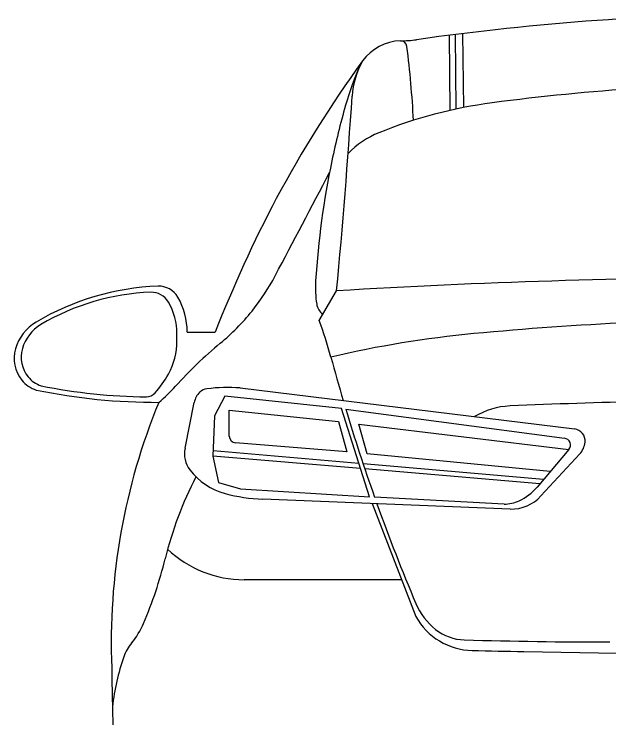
# Model space of a CAD drawing. Extents: x 10133 to 2270741, y 5363 to 1733450.
# Drawn here: x 33878.2 to 33928.9, y 10357.6 to 10417.7 of the extents above; entities that cross this region are included whole.
import ezdxf

# ---------------------------------------------------------------- set-up
doc = ezdxf.new("R2010")
doc.units = 0
doc.layers.add('StdDetailLabel', color=7, linetype='Continuous')

msp = doc.modelspace()

# ---------------------------------------------------------------- linework, layer by layer
at = {"layer": 'StdDetailLabel'}
for p, q in [((33915.353, 10409.448), (33915.289, 10415.853)), ((33915.353, 10409.448), (33915.289, 10415.853)), ((33915.861, 10409.56), (33915.795, 10415.917)), ((33915.861, 10409.56), (33915.795, 10415.917)), ((33916.509, 10409.693), (33916.441, 10415.999)), ((33916.509, 10409.693), (33916.441, 10415.999)), ((33904.176, 10391.543), (33905.673, 10394.056)), ((33904.176, 10391.543), (33905.673, 10394.056)), ((33892.069, 10389.792), (33892.069, 10390.409)), ((33892.069, 10389.792), (33892.069, 10390.409)), ((33892.945, 10390.536), (33895.321, 10390.536)), ((33892.945, 10390.536), (33895.321, 10390.536)), ((33897.45, 10385.778), (33925.94, 10382.287)), ((33897.45, 10385.778), (33925.94, 10382.287)), ((33892.756, 10380.643), (33893.536, 10384.541)), ((33892.756, 10380.643), (33893.536, 10384.541)), ((33906.448, 10383.978), (33925.094, 10381.494)), ((33906.448, 10383.978), (33925.094, 10381.494)), ((33906.546, 10380.344), (33897.058, 10381.094)), ((33906.546, 10380.344), (33897.058, 10381.094)), ((33907.569, 10379.341), (33895.152, 10380.431)), ((33907.569, 10379.341), (33895.152, 10380.431)), ((33925.465, 10380.533), (33922.756, 10377.324)), ((33925.465, 10380.533), (33922.756, 10377.324)), ((33907.705, 10378.911), (33895.135, 10379.976)), ((33907.705, 10378.911), (33895.135, 10379.976)), ((33926.391, 10380.151), (33923.085, 10376.567)), ((33926.391, 10380.151), (33923.085, 10376.567)), ((33923.293, 10377.961), (33907.929, 10379.31)), ((33923.293, 10377.961), (33907.929, 10379.31)), ((33923.002, 10377.615), (33908.073, 10378.88)), ((33923.002, 10377.615), (33908.073, 10378.88)), ((33920.474, 10375.445), (33899.388, 10376.292)), ((33920.474, 10375.445), (33899.388, 10376.292)), ((33919.944, 10375.872), (33908.908, 10376.461)), ((33919.944, 10375.872), (33908.908, 10376.461)), ((33908.697, 10375.918), (33912.429, 10366.288)), ((33908.697, 10375.918), (33912.429, 10366.288)), ((33911.212, 10369.427), (33897.793, 10369.427)), ((33911.212, 10369.427), (33897.793, 10369.427))]:
    msp.add_line(p, q, dxfattribs=at)
for points in [[(33908.469, 10376.485), (33906.093, 10384.025), (33896.146, 10385.085), (33895.264, 10383.403), (33895.135, 10379.976), (33895.595, 10377.71), (33897.476, 10377.176), (33908.469, 10376.485)], [(33908.469, 10376.485), (33906.093, 10384.025), (33896.146, 10385.085), (33895.264, 10383.403), (33895.135, 10379.976), (33895.595, 10377.71), (33897.476, 10377.176), (33908.469, 10376.485)], [(33896.517, 10381.679), (33896.517, 10383.882), (33905.846, 10382.905), (33906.546, 10380.344)], [(33896.517, 10381.679), (33896.517, 10383.882), (33905.846, 10382.905), (33906.546, 10380.344)], [(33923.881, 10378.657), (33908.284, 10380.175), (33907.572, 10382.697), (33925.465, 10380.533)], [(33923.881, 10378.657), (33908.284, 10380.175), (33907.572, 10382.697), (33925.465, 10380.533)], [(33921.631, 10363.305), (33947.041, 10362.864), (33972.451, 10363.305)], [(33921.631, 10363.305), (33947.041, 10362.864), (33972.451, 10363.305)]]:
    msp.add_lwpolyline(points, dxfattribs=at)
for centre, radius, start, end in [((33943.36, 10198.632), 219.027, 90, 98.10682), ((33943.36, 10198.632), 219.027, 90, 98.10682), ((33911.279, 10411.164), 4.222, 92.14097, 143.72031), ((33911.279, 10411.164), 4.222, 92.14097, 143.72031), ((33911.231, 10424.185), 8.802, 269.28035, 278.10682), ((33911.231, 10424.185), 8.802, 269.28035, 278.10682), ((33911.109, 10414.82), 0.563, 6.92055, 88.82735), ((33911.109, 10414.82), 0.563, 6.92055, 88.82735), ((33814.085, 10403.043), 98.3, 3.24206, 6.92055), ((33814.085, 10403.043), 98.3, 3.24206, 6.92055), ((33993.087, 10352.172), 105.082, 144.18533, 151.73465), ((33993.087, 10352.172), 105.082, 144.18533, 151.73465), ((33914.169, 10410.192), 7.187, 151.1299, 176.21254), ((33914.169, 10410.192), 7.187, 151.1299, 176.21254), ((33929.49, 10403.339), 23.968, 155.3187, 164.16699), ((33929.49, 10403.339), 23.968, 155.3187, 164.16699), ((33944.09, 10219.351), 192.391, 90, 97.51431), ((33944.09, 10219.351), 192.391, 90, 97.51431), ((33288.996, 10451.579), 619.354, 354.670917, 356.212542), ((33288.996, 10451.579), 619.354, 354.670917, 356.212542), ((33972.694, 10391.087), 68.876, 164.16699, 168.21556), ((33972.694, 10391.087), 68.876, 164.16699, 168.21556), ((33924.088, 10370.99), 39.438, 97.51431, 112.06891), ((33924.088, 10370.99), 39.438, 97.51431, 112.06891), ((33912.168, 10400.392), 7.711, 112.06891, 135.63652), ((33912.168, 10400.392), 7.711, 112.06891, 135.63652), ((33976.446, 10390.304), 72.709, 168.21556, 176.37129), ((33976.446, 10390.304), 72.709, 168.21556, 176.37129), ((32354.343, 11214.124), 1749.516, 332.095366, 332.421035), ((32354.343, 11214.124), 1749.516, 332.095366, 332.421035), ((34000.944, 10349.111), 113.456, 152.25203, 158.58477), ((34000.944, 10349.111), 113.456, 152.25203, 158.58477), ((33883.388, 10404.378), 19.294, 321.37599, 332.09537), ((33883.388, 10404.378), 19.294, 321.37599, 332.09537), ((33913.048, 10394.324), 9.183, 176.37129, 188.77063), ((33913.048, 10394.324), 9.183, 176.37129, 188.77063), ((33942.394, 9791.971), 603.204, 90, 93.490156), ((33942.394, 9791.971), 603.204, 90, 93.490156), ((33891.242, 10372.625), 21.845, 92.06631, 120.78189), ((33891.242, 10372.625), 21.845, 92.06631, 120.78189), ((33890.522, 10392.584), 1.873, 30.07087, 92.06631), ((33890.522, 10392.584), 1.873, 30.07087, 92.06631), ((33890.536, 10374.289), 19.661, 92.06631, 120.78189), ((33890.536, 10374.289), 19.661, 92.06631, 120.78189), ((33889.888, 10392.253), 1.686, 30.07087, 92.06631), ((33889.888, 10392.253), 1.686, 30.07087, 92.06631), ((33886.705, 10390.409), 5.364, 0, 30.07087), ((33886.705, 10390.409), 5.364, 0, 30.07087), ((33886.985, 10390.536), 5.96, 0, 30.07087), ((33886.985, 10390.536), 5.96, 0, 30.07087), ((33905.251, 10393.122), 1.294, 188.77063, 234.08954), ((33905.251, 10393.122), 1.294, 188.77063, 234.08954), ((33883.776, 10404.068), 18.798, 309.60411, 321.37599), ((33883.776, 10404.068), 18.798, 309.60411, 321.37599), ((33882.068, 10388.026), 3.919, 120.78189, 163.87205), ((33882.068, 10388.026), 3.919, 120.78189, 163.87205), ((33871.63, 10379.347), 34.756, 15.11765, 20.5424), ((33871.63, 10379.347), 34.756, 15.11765, 20.5424), ((33943.98, 10108.72), 282.943, 90, 95.3966), ((33943.98, 10108.72), 282.943, 90, 95.3966), ((33882.28, 10388.15), 3.527, 120.78189, 163.87205), ((33882.28, 10388.15), 3.527, 120.78189, 163.87205), ((33925.879, 10300.328), 90.482, 95.3966, 103.22247), ((33925.879, 10300.328), 90.482, 95.3966, 103.22247), ((33886.196, 10389.792), 5.873, 331.08649, 360), ((33886.196, 10389.792), 5.873, 331.08649, 360), ((33918.552, 10362.036), 35.756, 129.60411, 138.09342), ((33918.552, 10362.036), 35.756, 129.60411, 138.09342), ((33881.126, 10388.298), 2.938, 163.87205, 218.99461), ((33881.126, 10388.298), 2.938, 163.87205, 218.99461), ((33881.432, 10388.395), 2.644, 163.87205, 218.99461), ((33881.432, 10388.395), 2.644, 163.87205, 218.99461), ((34062.693, 10430.963), 163.156, 195.11765, 196.47149), ((34062.693, 10430.963), 163.156, 195.11765, 196.47149), ((33880.894, 10388.111), 2.64, 218.99461, 252.11933), ((33880.894, 10388.111), 2.64, 218.99461, 252.11933), ((33881.223, 10388.226), 2.376, 218.99461, 252.11933), ((33881.223, 10388.226), 2.376, 218.99461, 252.11933), ((33883.707, 10391.167), 8.717, 318.13682, 331.08649), ((33883.707, 10391.167), 8.717, 318.13682, 331.08649), ((33889.762, 10431.117), 46.094, 258.40014, 269.6286), ((33889.762, 10431.117), 46.094, 258.40014, 269.6286), ((33881.833, 10394.99), 13.583, 309.78308, 318.09342), ((33881.833, 10394.99), 13.583, 309.78308, 318.09342), ((33896.395, 10373.035), 12.787, 85.26658, 97.99353), ((33896.395, 10373.035), 12.787, 85.26658, 97.99353), ((33890.382, 10435.767), 51.215, 258.40014, 270.1598), ((33890.382, 10435.767), 51.215, 258.40014, 270.1598), ((33889.47, 10386.003), 0.979, 269.6286, 318.13682), ((33889.47, 10386.003), 0.979, 269.6286, 318.13682), ((33895.186, 10384.21), 1.683, 134.09884, 168.68273), ((33895.186, 10384.21), 1.683, 134.09884, 168.68273), ((33894.755, 10384.608), 1.098, 97.25136, 132.40243), ((33894.755, 10384.608), 1.098, 97.25136, 132.40243), ((33943.177, 9877.639), 507.111, 90, 92.56874), ((33943.177, 9877.639), 507.111, 90, 92.56874), ((33940.07, 10364.095), 53.603, 157.56465, 182.34647), ((33940.07, 10364.095), 53.603, 157.56465, 182.34647), ((33920.742, 10377.713), 6.534, 92.56874, 120.67513), ((33920.742, 10377.713), 6.534, 92.56874, 120.67513), ((34062.693, 10430.963), 163.156, 196.73678, 199.51446), ((34062.693, 10430.963), 163.156, 196.73678, 199.51446), ((33925.814, 10381.261), 1.034, 354.46264, 83.01413), ((33925.814, 10381.261), 1.034, 354.46264, 83.01413), ((33897.105, 10381.679), 0.587, 180, 265.4835), ((33897.105, 10381.679), 0.587, 180, 265.4835), ((33925.016, 10380.912), 0.587, 319.82838, 82.41134), ((33925.016, 10380.912), 0.587, 319.82838, 82.41134), ((33925.115, 10381.329), 1.736, 317.28606, 354.46264), ((33925.115, 10381.329), 1.736, 317.28606, 354.46264), ((33894.987, 10380.17), 2.281, 168.04069, 217.25992), ((33894.987, 10380.17), 2.281, 168.04069, 217.25992), ((33897.604, 10382.16), 5.568, 217.25992, 255.09004), ((33897.604, 10382.16), 5.568, 217.25992, 255.09004), ((33921.541, 10363.767), 31.376, 152.60339, 166.26834), ((33921.541, 10363.767), 31.376, 152.60339, 166.26834), ((33919.356, 10380.194), 4.449, 294.91149, 319.82838), ((33919.356, 10380.194), 4.449, 294.91149, 319.82838), ((33899.983, 10391.095), 14.815, 255.09004, 267.69873), ((33899.983, 10391.095), 14.815, 255.09004, 267.69873), ((33920.524, 10378.929), 3.484, 269.18456, 317.31551), ((33920.524, 10378.929), 3.484, 269.18456, 317.31551), ((34062.693, 10430.963), 163.156, 199.72312, 202.9298), ((34062.693, 10430.963), 163.156, 199.72312, 202.9298), ((33919.933, 10378.952), 3.08, 270.19896, 294.91149), ((33919.933, 10378.952), 3.08, 270.19896, 294.91149), ((33897.793, 10378.909), 9.482, 226.54657, 270), ((33897.793, 10378.909), 9.482, 226.54657, 270), ((33856.759, 10379.597), 35.312, 336.83887, 346.26834), ((33856.759, 10379.597), 35.312, 336.83887, 346.26834), ((33917.598, 10369.584), 5.613, 202.9298, 231.50714), ((33917.598, 10369.584), 5.613, 202.9298, 231.50714), ((33917.348, 10369.017), 5.625, 209.02221, 268.70497), ((33917.348, 10369.017), 5.625, 209.02221, 268.70497), ((33882.9, 10368.414), 6.88, 320.39658, 336.83887), ((33882.9, 10368.414), 6.88, 320.39658, 336.83887), ((33916.671, 10368.418), 4.123, 231.50714, 268.37437), ((33916.671, 10368.418), 4.123, 231.50714, 268.37437), ((33928.946, 10800.951), 436.831, 268.37437, 270), ((33928.946, 10800.951), 436.831, 268.37437, 270), ((33891.129, 10361.606), 3.801, 140.39658, 160.76842), ((33891.129, 10361.606), 3.801, 140.39658, 160.76842), ((33936.226, 11204.122), 840.944, 268.704972, 269.005526), ((33936.226, 11204.122), 840.944, 268.704972, 269.005526), ((33906.417, 10356.273), 19.992, 160.76842, 173.27259), ((33906.417, 10356.273), 19.992, 160.76842, 173.27259), ((34089.925, 10363.343), 203.418, 180.40636, 183.31663), ((34089.925, 10363.343), 203.418, 180.40636, 183.31663)]:
    msp.add_arc(centre, radius, start, end, dxfattribs=at)

doc.saveas('drawing.dxf')
